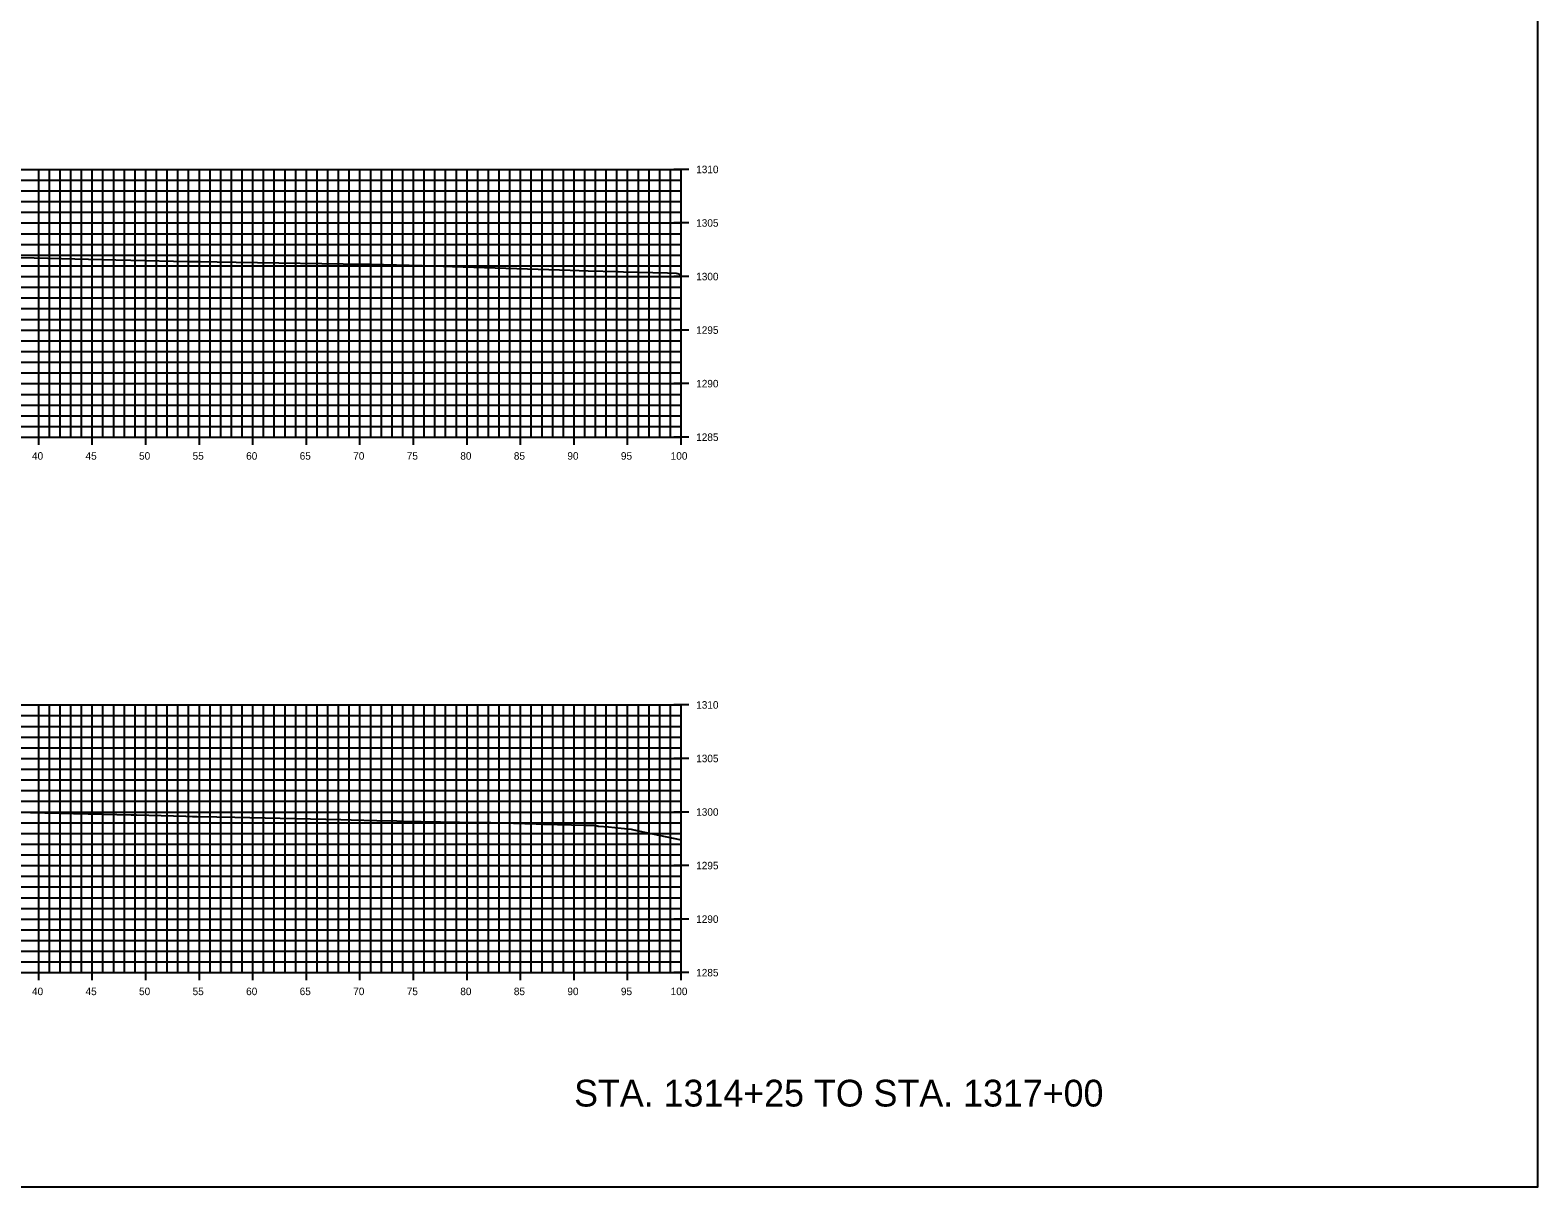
# Model space of a CAD drawing. Extents: x 674939 to 678919, y 750652 to 765176.
# Drawn here: x 678777.7 to 678918.5, y 750922.6 to 751030.6 of the extents above; entities that cross this region are included whole.
import ezdxf

# ---------------------------------------------------------------- set-up
doc = ezdxf.new("R2010")
doc.units = 0
for name, color, linetype in [('R_Axis', 7, 'Continuous'), ('R_Axis Annot', 7, 'Continuous'), ('R_Draft', 7, 'Continuous'), ('R_Exist Surface', 7, 'Continuous'), ('R_Grid', 7, 'Continuous'), ('R_No Plot', 7, 'Continuous')]:
    doc.layers.add(name, color=color, linetype=linetype)

msp = doc.modelspace()

# ---------------------------------------------------------------- linework, layer by layer
at = {"layer": 'R_Axis'}
for p, q in [((678839.23, 751017.55), (678837.83, 751017.55)), ((678838.53, 750992.55), (678838.53, 751017.55)), ((678839.23, 751012.55), (678837.83, 751012.55)), ((678839.23, 751007.55), (678837.83, 751007.55)), ((678839.23, 751002.55), (678837.83, 751002.55)), ((678839.23, 750997.55), (678837.83, 750997.55)), ((678778.53, 750991.85), (678778.53, 750993.25)), ((678783.53, 750991.85), (678783.53, 750993.25)), ((678788.53, 750991.85), (678788.53, 750993.25)), ((678793.53, 750991.85), (678793.53, 750993.25)), ((678798.53, 750991.85), (678798.53, 750993.25)), ((678803.53, 750991.85), (678803.53, 750993.25)), ((678808.53, 750991.85), (678808.53, 750993.25)), ((678813.53, 750991.85), (678813.53, 750993.25)), ((678818.53, 750991.85), (678818.53, 750993.25)), ((678823.53, 750991.85), (678823.53, 750993.25)), ((678828.53, 750991.85), (678828.53, 750993.25)), ((678833.53, 750991.85), (678833.53, 750993.25)), ((678838.53, 750991.85), (678838.53, 750993.25)), ((678638.53, 750992.55), (678838.53, 750992.55)), ((678839.23, 750992.55), (678837.83, 750992.55)), ((678839.23, 750967.55), (678837.83, 750967.55)), ((678838.53, 750942.55), (678838.53, 750967.55)), ((678839.23, 750962.55), (678837.83, 750962.55)), ((678839.23, 750957.55), (678837.83, 750957.55)), ((678839.23, 750952.55), (678837.83, 750952.55)), ((678839.23, 750947.55), (678837.83, 750947.55)), ((678638.53, 750942.55), (678838.53, 750942.55)), ((678778.53, 750941.85), (678778.53, 750943.25)), ((678783.53, 750941.85), (678783.53, 750943.25)), ((678788.53, 750941.85), (678788.53, 750943.25)), ((678793.53, 750941.85), (678793.53, 750943.25)), ((678798.53, 750941.85), (678798.53, 750943.25)), ((678803.53, 750941.85), (678803.53, 750943.25)), ((678808.53, 750941.85), (678808.53, 750943.25)), ((678813.53, 750941.85), (678813.53, 750943.25)), ((678818.53, 750941.85), (678818.53, 750943.25)), ((678823.53, 750941.85), (678823.53, 750943.25)), ((678828.53, 750941.85), (678828.53, 750943.25)), ((678833.53, 750941.85), (678833.53, 750943.25)), ((678839.23, 750942.55), (678837.83, 750942.55)), ((678838.53, 750941.85), (678838.53, 750943.25))]:
    msp.add_line(p, q, dxfattribs=at)
at = {"layer": 'R_Exist Surface'}
for points in [[(678776.83, 751009.32), (678785.72, 751009.1), (678787.14, 751009.07), (678792.44, 751008.95), (678792.82, 751008.94), (678793.36, 751008.94), (678793.44, 751008.94), (678793.59, 751008.94), (678793.65, 751008.94), (678795.19, 751008.92), (678796.98, 751008.89), (678808.96, 751008.7), (678809.54, 751008.69), (678814.33, 751008.57), (678815.14, 751008.55), (678816.3, 751008.52), (678816.56, 751008.51), (678817.16, 751008.49), (678828.16, 751008.14), (678829.85, 751008.09), (678832.61, 751008.01), (678832.65, 751008.01), (678833.15, 751008), (678837.26, 751007.89), (678838.05, 751007.86), (678838.22, 751007.84), (678838.53, 751007.71)], [(678776.2, 750957.55), (678777.77, 750957.52), (678787.17, 750957.3), (678787.67, 750957.28), (678792.28, 750957.15), (678792.89, 750957.13), (678793.25, 750957.12), (678793.31, 750957.12), (678795.17, 750957.09), (678796.85, 750957.06), (678806.74, 750956.85), (678807.7, 750956.83), (678810.12, 750956.77), (678811.96, 750956.72), (678812.48, 750956.7), (678819.63, 750956.58), (678820.76, 750956.56), (678825, 750956.45), (678825.67, 750956.43), (678829.6, 750956.33), (678830.33, 750956.31), (678830.67, 750956.27), (678830.76, 750956.24), (678830.82, 750956.23), (678830.83, 750956.22), (678831.73, 750956.17), (678832.91, 750956.03), (678833.86, 750955.94), (678834.51, 750955.8), (678838.53, 750954.94)]]:
    msp.add_lwpolyline(points, dxfattribs=at)
at = {"layer": 'R_Grid'}
for p, q in [((678638.53, 751017.55), (678838.53, 751017.55)), ((678638.53, 751016.55), (678838.53, 751016.55)), ((678778.53, 750992.55), (678778.53, 751017.55)), ((678779.53, 750992.55), (678779.53, 751017.55)), ((678780.53, 750992.55), (678780.53, 751017.55)), ((678781.53, 750992.55), (678781.53, 751017.55)), ((678782.53, 750992.55), (678782.53, 751017.55)), ((678783.53, 750992.55), (678783.53, 751017.55)), ((678784.53, 750992.55), (678784.53, 751017.55)), ((678785.53, 750992.55), (678785.53, 751017.55)), ((678786.53, 750992.55), (678786.53, 751017.55)), ((678787.53, 750992.55), (678787.53, 751017.55)), ((678788.53, 750992.55), (678788.53, 751017.55)), ((678789.53, 750992.55), (678789.53, 751017.55)), ((678790.53, 750992.55), (678790.53, 751017.55)), ((678791.53, 750992.55), (678791.53, 751017.55)), ((678792.53, 750992.55), (678792.53, 751017.55)), ((678793.53, 750992.55), (678793.53, 751017.55)), ((678794.53, 750992.55), (678794.53, 751017.55)), ((678795.53, 750992.55), (678795.53, 751017.55)), ((678796.53, 750992.55), (678796.53, 751017.55)), ((678797.53, 750992.55), (678797.53, 751017.55)), ((678798.53, 750992.55), (678798.53, 751017.55)), ((678799.53, 750992.55), (678799.53, 751017.55)), ((678800.53, 750992.55), (678800.53, 751017.55)), ((678801.53, 750992.55), (678801.53, 751017.55)), ((678802.53, 750992.55), (678802.53, 751017.55)), ((678803.53, 750992.55), (678803.53, 751017.55)), ((678804.53, 750992.55), (678804.53, 751017.55)), ((678805.53, 750992.55), (678805.53, 751017.55)), ((678806.53, 750992.55), (678806.53, 751017.55)), ((678807.53, 750992.55), (678807.53, 751017.55)), ((678808.53, 750992.55), (678808.53, 751017.55)), ((678809.53, 750992.55), (678809.53, 751017.55)), ((678810.53, 750992.55), (678810.53, 751017.55)), ((678811.53, 750992.55), (678811.53, 751017.55)), ((678812.53, 750992.55), (678812.53, 751017.55)), ((678813.53, 750992.55), (678813.53, 751017.55)), ((678814.53, 750992.55), (678814.53, 751017.55)), ((678815.53, 750992.55), (678815.53, 751017.55)), ((678816.53, 750992.55), (678816.53, 751017.55)), ((678817.53, 750992.55), (678817.53, 751017.55)), ((678818.53, 750992.55), (678818.53, 751017.55)), ((678819.53, 750992.55), (678819.53, 751017.55)), ((678820.53, 750992.55), (678820.53, 751017.55)), ((678821.53, 750992.55), (678821.53, 751017.55)), ((678822.53, 750992.55), (678822.53, 751017.55)), ((678823.53, 750992.55), (678823.53, 751017.55)), ((678824.53, 750992.55), (678824.53, 751017.55)), ((678825.53, 750992.55), (678825.53, 751017.55)), ((678826.53, 750992.55), (678826.53, 751017.55)), ((678827.53, 750992.55), (678827.53, 751017.55)), ((678828.53, 750992.55), (678828.53, 751017.55)), ((678829.53, 750992.55), (678829.53, 751017.55)), ((678830.53, 750992.55), (678830.53, 751017.55)), ((678831.53, 750992.55), (678831.53, 751017.55)), ((678832.53, 750992.55), (678832.53, 751017.55)), ((678833.53, 750992.55), (678833.53, 751017.55)), ((678834.53, 750992.55), (678834.53, 751017.55)), ((678835.53, 750992.55), (678835.53, 751017.55)), ((678836.53, 750992.55), (678836.53, 751017.55)), ((678837.53, 750992.55), (678837.53, 751017.55)), ((678838.53, 750992.55), (678838.53, 751017.55)), ((678638.53, 751015.55), (678838.53, 751015.55)), ((678638.53, 751014.55), (678838.53, 751014.55)), ((678638.53, 751013.55), (678838.53, 751013.55)), ((678638.53, 751012.55), (678838.53, 751012.55)), ((678638.53, 751011.55), (678838.53, 751011.55)), ((678638.53, 751010.55), (678838.53, 751010.55)), ((678638.53, 751009.55), (678838.53, 751009.55)), ((678638.53, 751008.55), (678838.53, 751008.55)), ((678638.53, 751007.55), (678838.53, 751007.55)), ((678638.53, 751006.55), (678838.53, 751006.55)), ((678638.53, 751005.55), (678838.53, 751005.55)), ((678638.53, 751004.55), (678838.53, 751004.55)), ((678638.53, 751003.55), (678838.53, 751003.55)), ((678638.53, 751002.55), (678838.53, 751002.55)), ((678638.53, 751001.55), (678838.53, 751001.55)), ((678638.53, 751000.55), (678838.53, 751000.55)), ((678638.53, 750999.55), (678838.53, 750999.55)), ((678638.53, 750998.55), (678838.53, 750998.55)), ((678638.53, 750997.55), (678838.53, 750997.55)), ((678638.53, 750996.55), (678838.53, 750996.55)), ((678638.53, 750995.55), (678838.53, 750995.55)), ((678638.53, 750994.55), (678838.53, 750994.55)), ((678638.53, 750993.55), (678838.53, 750993.55)), ((678638.53, 750992.55), (678838.53, 750992.55)), ((678638.53, 750967.55), (678838.53, 750967.55)), ((678778.53, 750942.55), (678778.53, 750967.55)), ((678779.53, 750942.55), (678779.53, 750967.55)), ((678780.53, 750942.55), (678780.53, 750967.55)), ((678781.53, 750942.55), (678781.53, 750967.55)), ((678782.53, 750942.55), (678782.53, 750967.55)), ((678783.53, 750942.55), (678783.53, 750967.55)), ((678784.53, 750942.55), (678784.53, 750967.55)), ((678785.53, 750942.55), (678785.53, 750967.55)), ((678786.53, 750942.55), (678786.53, 750967.55)), ((678787.53, 750942.55), (678787.53, 750967.55)), ((678788.53, 750942.55), (678788.53, 750967.55)), ((678789.53, 750942.55), (678789.53, 750967.55)), ((678790.53, 750942.55), (678790.53, 750967.55)), ((678791.53, 750942.55), (678791.53, 750967.55)), ((678792.53, 750942.55), (678792.53, 750967.55)), ((678793.53, 750942.55), (678793.53, 750967.55)), ((678794.53, 750942.55), (678794.53, 750967.55)), ((678795.53, 750942.55), (678795.53, 750967.55)), ((678796.53, 750942.55), (678796.53, 750967.55)), ((678797.53, 750942.55), (678797.53, 750967.55)), ((678798.53, 750942.55), (678798.53, 750967.55)), ((678799.53, 750942.55), (678799.53, 750967.55)), ((678800.53, 750942.55), (678800.53, 750967.55)), ((678801.53, 750942.55), (678801.53, 750967.55)), ((678802.53, 750942.55), (678802.53, 750967.55)), ((678803.53, 750942.55), (678803.53, 750967.55)), ((678804.53, 750942.55), (678804.53, 750967.55)), ((678805.53, 750942.55), (678805.53, 750967.55)), ((678806.53, 750942.55), (678806.53, 750967.55)), ((678807.53, 750942.55), (678807.53, 750967.55)), ((678808.53, 750942.55), (678808.53, 750967.55)), ((678809.53, 750942.55), (678809.53, 750967.55)), ((678810.53, 750942.55), (678810.53, 750967.55)), ((678811.53, 750942.55), (678811.53, 750967.55)), ((678812.53, 750942.55), (678812.53, 750967.55)), ((678813.53, 750942.55), (678813.53, 750967.55)), ((678814.53, 750942.55), (678814.53, 750967.55)), ((678815.53, 750942.55), (678815.53, 750967.55)), ((678816.53, 750942.55), (678816.53, 750967.55)), ((678817.53, 750942.55), (678817.53, 750967.55)), ((678818.53, 750942.55), (678818.53, 750967.55)), ((678819.53, 750942.55), (678819.53, 750967.55)), ((678820.53, 750942.55), (678820.53, 750967.55)), ((678821.53, 750942.55), (678821.53, 750967.55)), ((678822.53, 750942.55), (678822.53, 750967.55)), ((678823.53, 750942.55), (678823.53, 750967.55)), ((678824.53, 750942.55), (678824.53, 750967.55)), ((678825.53, 750942.55), (678825.53, 750967.55)), ((678826.53, 750942.55), (678826.53, 750967.55)), ((678827.53, 750942.55), (678827.53, 750967.55)), ((678828.53, 750942.55), (678828.53, 750967.55)), ((678829.53, 750942.55), (678829.53, 750967.55)), ((678830.53, 750942.55), (678830.53, 750967.55)), ((678831.53, 750942.55), (678831.53, 750967.55)), ((678832.53, 750942.55), (678832.53, 750967.55)), ((678833.53, 750942.55), (678833.53, 750967.55)), ((678834.53, 750942.55), (678834.53, 750967.55)), ((678835.53, 750942.55), (678835.53, 750967.55)), ((678836.53, 750942.55), (678836.53, 750967.55)), ((678837.53, 750942.55), (678837.53, 750967.55)), ((678838.53, 750942.55), (678838.53, 750967.55)), ((678638.53, 750966.55), (678838.53, 750966.55)), ((678638.53, 750965.55), (678838.53, 750965.55)), ((678638.53, 750964.55), (678838.53, 750964.55)), ((678638.53, 750963.55), (678838.53, 750963.55)), ((678638.53, 750962.55), (678838.53, 750962.55)), ((678638.53, 750961.55), (678838.53, 750961.55)), ((678638.53, 750960.55), (678838.53, 750960.55)), ((678638.53, 750959.55), (678838.53, 750959.55)), ((678638.53, 750958.55), (678838.53, 750958.55)), ((678638.53, 750957.55), (678838.53, 750957.55)), ((678638.53, 750956.55), (678838.53, 750956.55)), ((678638.53, 750955.55), (678838.53, 750955.55)), ((678638.53, 750954.55), (678838.53, 750954.55)), ((678638.53, 750953.55), (678838.53, 750953.55)), ((678638.53, 750952.55), (678838.53, 750952.55)), ((678638.53, 750951.55), (678838.53, 750951.55)), ((678638.53, 750950.55), (678838.53, 750950.55)), ((678638.53, 750949.55), (678838.53, 750949.55)), ((678638.53, 750948.55), (678838.53, 750948.55)), ((678638.53, 750947.55), (678838.53, 750947.55)), ((678638.53, 750946.55), (678838.53, 750946.55)), ((678638.53, 750945.55), (678838.53, 750945.55)), ((678638.53, 750944.55), (678838.53, 750944.55)), ((678638.53, 750943.55), (678838.53, 750943.55)), ((678638.53, 750942.55), (678838.53, 750942.55))]:
    msp.add_line(p, q, dxfattribs=at)
at = {"layer": 'R_No Plot'}
msp.add_lwpolyline([(678578.53, 750922.55), (678918.53, 750922.55), (678918.53, 751142.55), (678578.53, 751142.55)], close=True, dxfattribs=at)

# ---------------------------------------------------------------- texts
at = {"layer": 'R_Axis Annot'}
for s, p in [('1310', (678839.93, 751017.2)), ('1305', (678839.93, 751012.2)), ('1300', (678839.93, 751007.2)), ('1295', (678839.93, 751002.2)), ('1290', (678839.93, 750997.2)), ('1285', (678839.93, 750992.2)), ('40', (678777.9, 750990.45)), ('45', (678782.9, 750990.45)), ('50', (678787.9, 750990.45)), ('55', (678792.9, 750990.45)), ('60', (678797.9, 750990.45)), ('65', (678802.9, 750990.45)), ('70', (678807.9, 750990.45)), ('75', (678812.9, 750990.45)), ('80', (678817.9, 750990.45)), ('85', (678822.9, 750990.45)), ('90', (678827.9, 750990.45)), ('95', (678832.9, 750990.45)), ('100', (678837.55, 750990.45)), ('1310', (678839.93, 750967.2)), ('1305', (678839.93, 750962.2)), ('1300', (678839.93, 750957.2)), ('1295', (678839.93, 750952.2)), ('1290', (678839.93, 750947.2)), ('1285', (678839.93, 750942.2)), ('40', (678777.9, 750940.45)), ('45', (678782.9, 750940.45)), ('50', (678787.9, 750940.45)), ('55', (678792.9, 750940.45)), ('60', (678797.9, 750940.45)), ('65', (678802.9, 750940.45)), ('70', (678807.9, 750940.45)), ('75', (678812.9, 750940.45)), ('80', (678817.9, 750940.45)), ('85', (678822.9, 750940.45)), ('90', (678827.9, 750940.45)), ('95', (678832.9, 750940.45)), ('100', (678837.55, 750940.45))]:
    msp.add_text(s, height=0.7, dxfattribs=at).set_placement(p)
at = {"layer": 'R_Draft'}
msp.add_text('STA. 1314+25 TO STA. 1317+00', height=2.5, dxfattribs=at).set_placement((678828.53, 750930.05))

doc.saveas('drawing.dxf')
